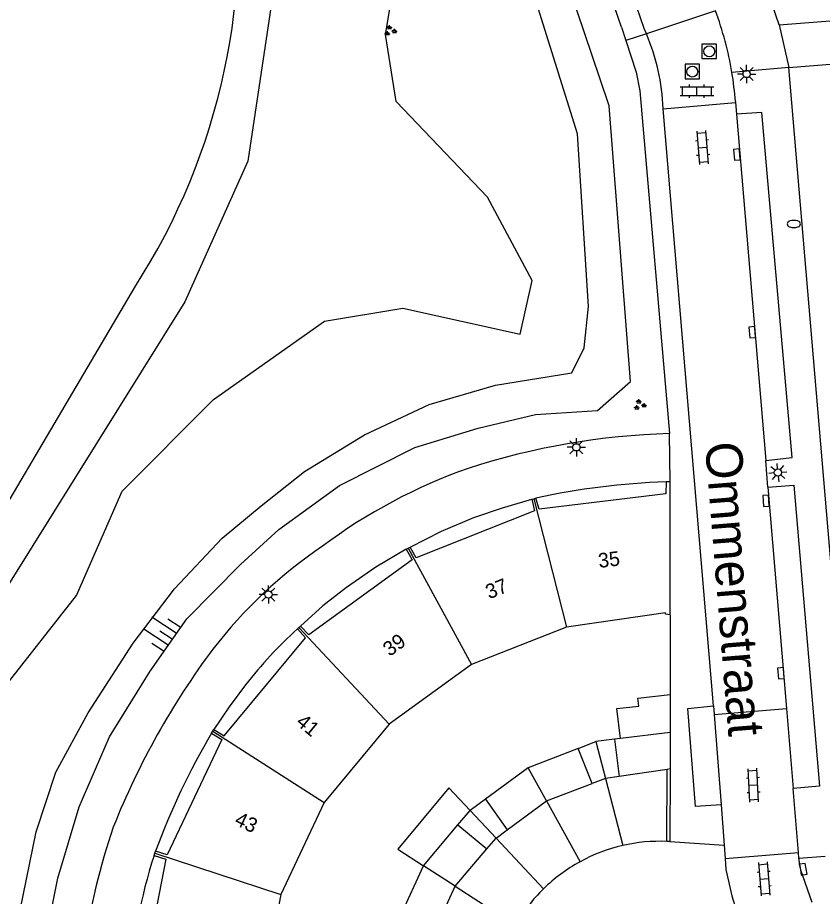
# Model space of a CAD drawing. Extents: x 125000 to 129004, y 397500 to 399008.
# Drawn here: x 127279.2 to 127334.5, y 398697.1 to 398757.4 of the extents above; entities that cross this region are included whole.
import ezdxf

# ---------------------------------------------------------------- set-up
doc = ezdxf.new("R2010")
doc.units = 0
for name, color, linetype in [('gg-afsc-muur', 7, 'Continuous'), ('gg-anno-huisnummerreeks BGT', 7, 'Continuous'), ('gg-anno-openbare ruimte label', 7, 'Continuous'), ('gg-bbg-bijgebouw', 7, 'Continuous'), ('gg-bbg-gedigitaliseerde bebouwing', 7, 'Continuous'), ('gg-bbg-gedigitaliseerde bijgebouw', 7, 'Continuous'), ('gg-bbg-hoofdgebouw', 7, 'Continuous'), ('gg-bbg-luifel en loopbrug', 7, 'Continuous'), ('gg-bbg-tussenscheiding', 7, 'Continuous'), ('gg-knt-BGT kruinlijn', 7, 'Continuous'), ('gg-knt-bovenkant onderkant talud', 7, 'Continuous'), ('gg-knt-verharding', 7, 'Continuous'), ('gg-knt-verharding nz', 7, 'Continuous'), ('gg-kntw-bovenkant insteek waterloop', 7, 'Continuous'), ('gt-grn-groengrens', 7, 'Continuous'), ('gt-grn-weggrens', 7, 'Continuous'), ('gt-symb-brandkraan', 7, 'Continuous'), ('gt-symb-groenvak', 7, 'Continuous'), ('gt-symb-klinker verharding', 7, 'Continuous'), ('gt-symb-kolk', 7, 'Continuous'), ('gt-symb-lichtmast', 7, 'Continuous'), ('gt-symb-rioolschacht', 7, 'Continuous'), ('gt-symb-talud symbool', 7, 'Continuous')]:
    doc.layers.add(name, color=color, linetype=linetype)

# ---------------------------------------------------------------- blocks, each defined once
blk = doc.blocks.new('gt0-LMAST')
at = {"layer": 'gt-symb-lichtmast'}
for p, q in [((-0.005, 0.246), (-0.005, 0.621)), ((-0.182, 0.173), (-0.447, 0.438)), ((0.172, 0.173), (0.437, 0.438)), ((-0.255, -0.004), (-0.63, -0.004)), ((-0.182, -0.181), (-0.447, -0.446)), ((-0.005, -0.254), (-0.005, -0.629)), ((0.437, -0.446), (0.172, -0.181)), ((0.245, -0.004), (0.62, -0.004))]:
    blk.add_line(p, q, dxfattribs=at)
blk.add_circle((-0.005, -0.004), 0.25, dxfattribs=at)
blk = doc.blocks.new('gt0-RS')
at = {"layer": 'gt-symb-rioolschacht'}
blk.add_lwpolyline([(-0.5, -0.5), (0.5, -0.5), (0.5, 0.5), (-0.5, 0.5)], close=True, dxfattribs=at)
blk.add_circle((0, 0), 0.375, dxfattribs=at)
blk = doc.blocks.new('gt0-KL1')
at = {"layer": 'gt-symb-klinker verharding'}
for p, q in [((-1.15, 0.3), (1.15, 0.3)), ((-1, -0.3), (-1, 0.3)), ((-0.5, 0.3), (-0.5, 0.45)), ((0, -0.3), (0, 0.3)), ((0.5, 0.3), (0.5, 0.45)), ((1, -0.3), (1, 0.3)), ((-1.15, -0.3), (1.15, -0.3)), ((-0.5, -0.45), (-0.5, -0.3)), ((0.5, -0.45), (0.5, -0.3))]:
    blk.add_line(p, q, dxfattribs=at)
blk = doc.blocks.new('gt0-KOLK')
at = {"layer": 'gt-symb-kolk'}
blk.add_lwpolyline([(0, 0), (0.375, 0), (0.375, 0.4), (-0.375, 0.4), (-0.375, 0), (0, 0)], dxfattribs=at)
blk = doc.blocks.new('gt0-BR')
at = {"layer": 'gt-symb-brandkraan'}
for centre, radius, start, end in [((-0.244, 0), 0.206, 107.56694, 252.43307), ((0.599, -2.664), 3, 106.89205, 107.56694), ((0, -0.691), 0.938, 73.10799, 106.89205), ((-0.599, -2.664), 3, 72.43309, 73.10799), ((0.244, 0), 0.206, 287.56695, 72.43309), ((0.599, 2.664), 3, 252.43307, 253.10797), ((0, 0.691), 0.938, 253.10797, 286.89206), ((-0.599, 2.664), 3, 286.89206, 287.56695)]:
    blk.add_arc(centre, radius, start, end, dxfattribs=at)
blk = doc.blocks.new('gt0-GRVAK')
at = {"layer": 'gt-symb-groenvak'}
for p, q in [((-0.11, 0.189), (-0.228, 0.24)), ((-0.182, 0.153), (0.088, 0.153)), ((-0.091, 0.211), (-0.156, 0.322)), ((-0.047, 0.214), (-0.047, 0.393)), ((-0.004, 0.211), (0.061, 0.322)), ((0.015, 0.189), (0.133, 0.24)), ((0.262, -0.052), (0.197, 0.059)), ((0.305, -0.049), (0.305, 0.13)), ((0.349, -0.052), (0.414, 0.059)), ((-0.245, -0.228), (-0.363, -0.177)), ((-0.318, -0.264), (-0.047, -0.264)), ((-0.226, -0.206), (-0.291, -0.095)), ((-0.183, -0.203), (-0.183, -0.024)), ((-0.139, -0.206), (-0.074, -0.095)), ((-0.12, -0.228), (-0.002, -0.177)), ((0.243, -0.074), (0.125, -0.023)), ((0.17, -0.11), (0.441, -0.11)), ((0.368, -0.074), (0.486, -0.023))]:
    blk.add_line(p, q, dxfattribs=at)
blk = doc.blocks.new('gt0-TALUD_1')
at = {"layer": 'gt-symb-talud symbool'}
for p, q in [((-1, -1), (-1, 0)), ((-0.5, -2), (-0.5, 0)), ((0, -1), (0, 0)), ((0.5, -2), (0.5, 0)), ((1, -1), (1, 0))]:
    blk.add_line(p, q, dxfattribs=at)

msp = doc.modelspace()

# ---------------------------------------------------------------- linework, layer by layer
at = {"layer": 'gg-afsc-muur'}
for p, q in [((127324.015, 398716.416), (127324.013, 398710.944)), ((127324.009, 398705.825), (127324.003, 398700.833)), ((127324.003, 398700.833), (127323.789, 398700.847))]:
    msp.add_line(p, q, dxfattribs=at)
at = {"layer": 'gg-bbg-bijgebouw'}
for p, q in [((127324.012, 398708.317), (127324.009, 398705.825)), ((127323.818, 398705.797), (127320.513, 398705.309)), ((127324.009, 398705.825), (127323.818, 398705.797)), ((127315.523, 398703.628), (127318.656, 398704.822)), ((127312.825, 398701.634), (127315.523, 398703.628)), ((127309.243, 398697.774), (127311.429, 398700.332)), ((127307.834, 398694.746), (127309.243, 398697.774))]:
    msp.add_line(p, q, dxfattribs=at)
at = {"layer": 'gg-bbg-gedigitaliseerde bebouwing'}
for p, q in [((127316.881, 398715.556), (127310.375, 398713.003)), ((127310.375, 398713.003), (127304.713, 398708.909)), ((127304.713, 398708.909), (127300.251, 398703.517)), ((127300.251, 398703.517), (127297.26, 398697.2)), ((127297.26, 398697.2), (127295.932, 398690.335))]:
    msp.add_line(p, q, dxfattribs=at)
msp.add_lwpolyline([(127324.015, 398716.416), (127323.705, 398716.449), (127323.695, 398716.546), (127316.881, 398715.556)], dxfattribs=at)
at = {"layer": 'gg-bbg-gedigitaliseerde bijgebouw'}
for p, q in [((127324.012, 398708.317), (127320.606, 398707.912)), ((127320.606, 398707.912), (127320.179, 398707.861)), ((127320.179, 398707.861), (127320.513, 398705.309)), ((127317.697, 398707.225), (127314.269, 398705.903)), ((127318.656, 398704.822), (127317.697, 398707.225)), ((127314.269, 398705.903), (127311.316, 398703.739)), ((127311.316, 398703.739), (127312.825, 398701.634)), ((127307.077, 398699.168), (127309.434, 398701.995)), ((127309.434, 398701.995), (127311.429, 398700.332)), ((127305.527, 398695.835), (127307.077, 398699.168))]:
    msp.add_line(p, q, dxfattribs=at)
at = {"layer": 'gg-bbg-hoofdgebouw'}
for p, q in [((127324.026, 398725.531), (127323.734, 398725.541)), ((127324.015, 398716.416), (127324.026, 398725.531)), ((127314.501, 398724.347), (127314.64, 398724.384)), ((127314.64, 398724.384), (127314.786, 398724.422)), ((127305.885, 398720.923), (127306.012, 398720.992)), ((127306.012, 398720.992), (127306.148, 398721.066)), ((127298.401, 398715.441), (127298.51, 398715.541)), ((127298.51, 398715.541), (127298.618, 398715.639)), ((127292.5, 398708.278), (127292.586, 398708.415)), ((127292.586, 398708.415), (127292.661, 398708.534)), ((127288.609, 398700.04), (127288.66, 398700.182)), ((127288.552, 398699.88), (127288.609, 398700.04))]:
    msp.add_line(p, q, dxfattribs=at)
for points in [[(127323.734, 398725.541), (127323.712, 398724.709), (127315.021, 398723.666), (127314.786, 398724.422)], [(127314.501, 398724.347), (127314.699, 398723.541), (127306.551, 398720.331), (127306.148, 398721.066)], [(127305.885, 398720.923), (127306.278, 398720.184), (127299.177, 398715.033), (127298.618, 398715.639)], [(127292.661, 398708.534), (127293.365, 398708.095), (127298.949, 398714.834), (127298.401, 398715.441)], [(127292.5, 398708.278), (127293.201, 398707.839), (127289.442, 398699.93), (127288.66, 398700.182)], [(127288.552, 398699.88), (127289.352, 398699.638), (127287.686, 398691.029), (127286.847, 398691.096)]]:
    msp.add_lwpolyline(points, dxfattribs=at)
at = {"layer": 'gg-bbg-luifel en loopbrug'}
for p, q in [((127324.013, 398710.944), (127324.012, 398708.317)), ((127317.697, 398707.225), (127318.909, 398707.71)), ((127320.179, 398707.861), (127318.909, 398707.71)), ((127318.909, 398707.71), (127319.566, 398705.169)), ((127323.789, 398700.847), (127323.818, 398705.797)), ((127319.566, 398705.169), (127318.656, 398704.822)), ((127320.513, 398705.309), (127319.566, 398705.169)), ((127319.566, 398705.169), (127320.755, 398700.569)), ((127311.316, 398703.739), (127310.27, 398702.972)), ((127315.523, 398703.628), (127317.823, 398699.455)), ((127309.434, 398701.995), (127310.27, 398702.972)), ((127310.27, 398702.972), (127312.055, 398701.065)), ((127312.055, 398701.065), (127312.825, 398701.634)), ((127311.429, 398700.332), (127312.055, 398701.065)), ((127312.055, 398701.065), (127315.308, 398697.589)), ((127309.243, 398697.774), (127313.391, 398695.105))]:
    msp.add_line(p, q, dxfattribs=at)
for points in [[(127320.606, 398707.912), (127320.362, 398709.969), (127321.851, 398710.146), (127321.788, 398710.679), (127324.013, 398710.944)], [(127310.27, 398702.972), (127308.814, 398704.528), (127305.304, 398700.309), (127307.077, 398699.168)]]:
    msp.add_lwpolyline(points, dxfattribs=at)
for centre, radius, start, end in [((127323.309, 398689.394), 11.463, 87.59838, 102.8722), ((127323.312, 398689.423), 11.436, 102.92188, 118.68624), ((127323.291, 398689.458), 11.395, 118.67535, 134.47166), ((127323.291, 398689.447), 11.403, 134.43309, 150.24937)]:
    msp.add_arc(centre, radius, start, end, dxfattribs=at)
at = {"layer": 'gg-bbg-tussenscheiding'}
for p, q in [((127314.64, 398724.384), (127316.881, 398715.556)), ((127306.012, 398720.992), (127310.375, 398713.003)), ((127298.51, 398715.541), (127304.713, 398708.909)), ((127292.586, 398708.415), (127300.251, 398703.517)), ((127315.523, 398703.628), (127314.269, 398705.903)), ((127288.609, 398700.04), (127297.26, 398697.2)), ((127309.243, 398697.774), (127307.077, 398699.168))]:
    msp.add_line(p, q, dxfattribs=at)
at = {"layer": 'gg-knt-BGT kruinlijn'}
for points in [[(127319.184, 398753.262), (127317.103, 398759.44), (127313.701, 398769.304), (127305.771, 398792.091), (127305.302, 398793.187)], [(127280.849, 398692.83), (127281.946, 398698.314), (127283.398, 398703.225), (127285.48, 398708.036), (127288.276, 398712.545), (127290.796, 398716.124), (127294.492, 398719.872), (127297.127, 398722.263), (127301.287, 398725.284), (127306.481, 398727.894), (127310.825, 398729.226), (127314.757, 398730.176), (127319.011, 398730.441), (127321.298, 398732.441), (127319.822, 398751.368), (127319.184, 398753.262)]]:
    msp.add_lwpolyline(points, dxfattribs=at)
at = {"layer": 'gg-knt-bovenkant onderkant talud'}
msp.add_lwpolyline([(127279.357, 398696.137), (127280.448, 398701.498), (127281.794, 398705.605), (127284.014, 398709.685), (127287.115, 398714.471), (127289.958, 398718.191), (127293.226, 398721.669), (127295.918, 398723.882), (127298.887, 398726.255), (127303.018, 398728.78), (127307.456, 398730.863), (127312.003, 398732.169), (127317.26, 398733.029), (127318.11, 398734.749), (127318.403, 398737.574), (127317.647, 398749.434), (127314.826, 398758.429), (127309.872, 398773.061), (127306.413, 398782.406), (127303.205, 398793.255), (127302.677, 398793.951), (127300.406, 398794.532), (127296.855, 398791.865), (127293.421, 398790.953)], dxfattribs=at)
at = {"layer": 'gg-knt-verharding'}
for p, q in [((127327.122, 398757.896), (127322.38, 398756.315)), ((127331.498, 398756.922), (127341.587, 398757.724)), ((127320.669, 398756.757), (127320.966, 398755.843)), ((127322.38, 398756.315), (127322.225, 398756.665)), ((127332.161, 398753.993), (127347.703, 398755.248)), ((127335.468, 398715.191), (127332.161, 398753.993)), ((127323.528, 398751.165), (127328.505, 398751.593)), ((127328.5, 398751.654), (127328.505, 398751.593)), ((127328.505, 398751.593), (127328.567, 398750.781)), ((127326.992, 398710.163), (127323.528, 398751.165)), ((127324.026, 398725.531), (127323.96, 398728.853)), ((127330.737, 398725.17), (127330.583, 398727.001)), ((127327.039, 398709.565), (127332.005, 398709.974)), ((127332.83, 398700.09), (127332.462, 398704.49)), ((127327.528, 398703.362), (127327.721, 398700.59)), ((127324.003, 398700.833), (127327.721, 398700.59)), ((127327.721, 398700.59), (127327.784, 398699.685)), ((127327.784, 398699.685), (127332.83, 398700.09)), ((127332.864, 398699.677), (127332.83, 398700.09)), ((127334.669, 398699.812), (127332.864, 398699.677))]:
    msp.add_line(p, q, dxfattribs=at)
for points in [[(127331.498, 398756.922), (127316.688, 398799.929), (127315.653, 398803.225), (127314.761, 398806.563)], [(127322.225, 398756.665), (127307.363, 398799.916), (127306.704, 398802.209), (127306.146, 398804.529)], [(127320.669, 398756.757), (127306.395, 398798.254), (127305.494, 398801.083), (127304.776, 398803.964)], [(127320.966, 398755.843), (127321.672, 398753.669), (127321.934, 398752.401), (127323.96, 398728.853)], [(127330.583, 398727.001), (127332.392, 398727.21), (127330.325, 398750.911), (127328.567, 398750.781)], [(127330.737, 398725.17), (127332.516, 398725.318), (127334.287, 398704.637), (127332.462, 398704.49)], [(127306.148, 398721.066), (127308.297, 398722.165), (127310.523, 398723.096), (127312.499, 398723.764), (127314.501, 398724.347)], [(127305.885, 398720.923), (127303.784, 398719.688), (127301.785, 398718.292), (127300.157, 398717.019), (127298.618, 398715.639)], [(127294.84, 398711.602), (127293.723, 398710.088), (127292.661, 398708.534)], [(127327.528, 398703.362), (127325.767, 398703.25), (127325.221, 398709.965), (127326.992, 398710.163)], [(127327.784, 398699.685), (127327.838, 398698.916), (127328.26, 398697.122), (127328.559, 398696.149)]]:
    msp.add_lwpolyline(points, dxfattribs=at)
for centre, radius, start, end in [((127305.926, 398749.947), 22.638, 9.44116, 20.55801), ((127309.142, 398750.661), 14.394, 2.00563, 23.12737), ((127305.948, 398749.94), 22.617, 4.34669, 9.46724), ((127325.374, 398679.519), 49.354, 91.64146, 107.97252), ((127322.722, 398690.808), 37.811, 109.42858, 126.70274), ((127325.429, 398675.649), 49.921, 91.94614, 102.3102), ((127318.608, 398693.87), 32.929, 124.14851, 142.19522), ((127318.913, 398692.843), 30.519, 132.23011, 142.07279), ((127335.876, 398681.809), 53.976, 143.31509, 158.22039), ((127336.252, 398682.567), 50.748, 149.55968, 159.68957), ((127324.306, 398688.399), 40.827, 160.78442, 184.75685), ((127324.174, 398688.408), 37.424, 162.14929, 175.88135)]:
    msp.add_arc(centre, radius, start, end, dxfattribs=at)
at = {"layer": 'gg-knt-verharding nz'}
for p, q in [((127328.567, 398750.781), (127330.583, 398727.001)), ((127330.737, 398725.17), (127332.005, 398709.974)), ((127326.992, 398710.163), (127327.039, 398709.565)), ((127332.005, 398709.974), (127332.462, 398704.49)), ((127327.039, 398709.565), (127327.528, 398703.362))]:
    msp.add_line(p, q, dxfattribs=at)
msp.add_lwpolyline([(127332.864, 398699.677), (127332.877, 398699.286), (127332.967, 398698.905), (127333.744, 398696.671)], dxfattribs=at)
at = {"layer": 'gg-kntw-bovenkant insteek waterloop'}
msp.add_line((127277.892, 398723.086), (127287.277, 398738.985), dxfattribs=at)
msp.add_arc((127249.698, 398763.155), 44.68, 327.25183, 8.43796, dxfattribs=at)
at = {"layer": 'gt-grn-groengrens'}
for points in [[(127275.163, 398689.488), (127274.266, 398702.94), (127278.301, 398711.46), (127283.231, 398717.738), (127286.37, 398724.912), (127292.645, 398731.19), (127300.266, 398736.571), (127305.645, 398737.468), (127313.714, 398735.674), (127314.537, 398739.377), (127311.473, 398745.091), (127305.197, 398751.667), (127304.451, 398756.252), (127306.566, 398768.779), (127305.645, 398772.743), (127303.404, 398774.088), (127301.98, 398779.785), (127298.025, 398780.814), (127295.613, 398779.608)], [(127295.613, 398779.608), (127297.965, 398767.431), (127294.996, 398747.564), (127290.671, 398737.908), (127275.65, 398713.867), (127272.44, 398703.094), (127272.44, 398687.622), (127277.904, 398659.444)]]:
    msp.add_lwpolyline(points, dxfattribs=at)
at = {"layer": 'gt-grn-weggrens'}
for p, q in [((127331.498, 398756.922), (127332.161, 398753.993)), ((127322.38, 398756.315), (127320.966, 398755.843)), ((127332.161, 398753.993), (127328.257, 398753.66))]:
    msp.add_line(p, q, dxfattribs=at)

# ---------------------------------------------------------------- block references
at = {"layer": 'gt-symb-brandkraan'}
msp.add_blockref('gt0-BR', (127332.511, 398743.249), dxfattribs=at)
at = {"layer": 'gt-symb-groenvak'}
for p in [(127304.769, 398756.516), (127321.914, 398730.819)]:
    msp.add_blockref('gt0-GRVAK', p, dxfattribs=at)
at = {"layer": 'gt-symb-klinker verharding'}
msp.add_blockref('gt0-KL1', (127325.855, 398752.373), dxfattribs=at)
for p, rotation in [((127326.241, 398748.504), -85.1792339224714), ((127329.73, 398704.702), 93.2116257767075), ((127330.474, 398698.277), -85.17923392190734)]:
    msp.add_blockref('gt0-KL1', p, dxfattribs=dict(at, rotation=rotation))
at = {"layer": 'gt-symb-kolk'}
for p, rotation in [((127328.799, 398748.034), 94.82076607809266), ((127329.849, 398735.834), 94.93498592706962), ((127330.802, 398724.254), 94.0733644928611), ((127331.825, 398712.417), 94.93498592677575), ((127332.967, 398698.905), -80.67893928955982)]:
    msp.add_blockref('gt0-KOLK', p, dxfattribs=dict(at, rotation=rotation))
at = {"layer": 'gt-symb-lichtmast'}
for p in [(127329.275, 398753.551), (127317.574, 398727.915), (127296.413, 398717.804)]:
    msp.add_blockref('gt0-LMAST', p, dxfattribs=at)
at = {"layer": 'gt-symb-lichtmast', "rotation": 4.820766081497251}
msp.add_blockref('gt0-LMAST', (127331.425, 398726.179), dxfattribs=at)
at = {"layer": 'gt-symb-rioolschacht'}
for p in [(127326.701, 398755.106), (127325.536, 398753.713)]:
    msp.add_blockref('gt0-RS', p, dxfattribs=at)
at = {"layer": 'gt-symb-talud symbool', "xscale": 1.0001484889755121, "yscale": 1.0001484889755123, "rotation": -123.2928485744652}
msp.add_blockref('gt0-TALUD_1', (127289.795, 398714.759), dxfattribs=at)

# ---------------------------------------------------------------- texts
at = {"layer": 'gg-anno-huisnummerreeks BGT'}
for s, rotation, p in [('35', 6.8, (127319.132, 398719.628)), ('37', 21.5, (127311.572, 398717.472)), ('39', 36, (127304.741, 398713.508)), ('41', 320.4, (127298.24, 398708.927)), ('43', 334.6, (127294.01, 398702.033))]:
    msp.add_text(s, height=1, rotation=rotation, dxfattribs=at).set_placement(p)
at = {"layer": 'gg-anno-openbare ruimte label'}
msp.add_text('Ommenstraat', height=2.5, rotation=274.6, dxfattribs=at).set_placement((127326.406, 398728.194))

doc.saveas('drawing.dxf')
